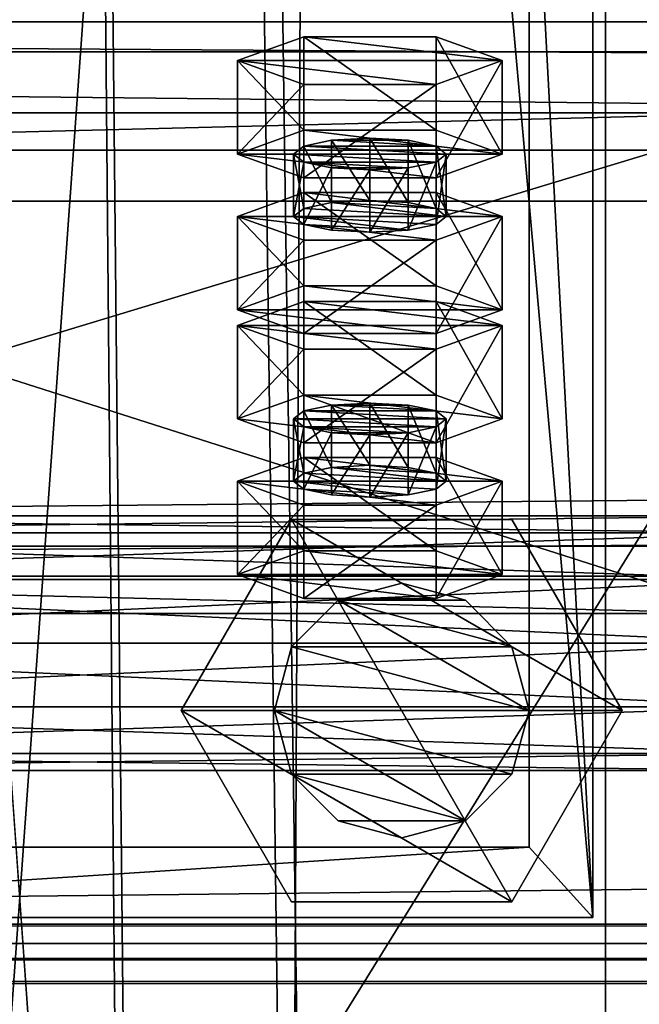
# Model space of a CAD drawing. Header units: millimetres. Extents: x -333 to 67333, y -930 to 39730.
# Tile 582 of 656: x 0 to 49, y 23592 to 23669. Entities that reach past the tile are written whole.
import ezdxf

# ---------------------------------------------------------------- set-up
doc = ezdxf.new("R2010")
doc.units = ezdxf.units.MM
for name, color, linetype in [('13', 7, 'Continuous'), ('4', 7, 'Continuous'), ('5', 7, 'Continuous'), ('6', 7, 'Continuous'), ('7', 7, 'Continuous'), ('95', 7, 'Continuous'), ('99', 7, 'Continuous')]:
    doc.layers.add(name, color=color, linetype=linetype)

msp = doc.modelspace()

# ---------------------------------------------------------------- meshes
at = {"layer": '13', "color": 30}
mesh = msp.add_polyface(dxfattribs=at)
corners = [(-330.01, 23596.403, 6663.84), (-330.01, 23668.786, 6648.455), (6099.99, 23668.786, 6648.455), (6099.99, 23596.403, 6663.84), (-330.01, 23627.621, 6454.781), (6099.99, 23627.621, 6454.781), (-330.01, 23688.266, 6441.891), (6099.99, 23688.266, 6441.891), (-330.01, 23690.969, 6454.607), (6099.99, 23690.969, 6454.607), (-330.01, 23692.925, 6454.191), (6099.99, 23692.925, 6454.191), (-330.01, 23689.806, 6439.519), (6099.99, 23689.806, 6439.519), (-330.01, 23625.248, 6453.241), (6099.99, 23625.248, 6453.241), (-330.01, 23666.414, 6646.914), (6099.99, 23666.414, 6646.914), (-330.01, 23597.943, 6661.468), (6099.99, 23597.943, 6661.468), (-330.01, 23595.24, 6648.752), (6099.99, 23595.24, 6648.752), (-330.01, 23593.284, 6649.168), (6099.99, 23593.284, 6649.168)]
mesh.append_faces([[corners[k] for k in face] for face in [(0, 2, 3, 3), (1, 5, 2, 2), (4, 7, 5, 5), (6, 9, 7, 7), (8, 11, 9, 9), (10, 13, 11, 11), (12, 15, 13, 13), (14, 17, 15, 15), (16, 19, 17, 17), (18, 21, 19, 19), (20, 23, 21, 21), (22, 3, 23, 23), (20, 0, 22, 22), (8, 12, 10, 10), (13, 9, 11, 11), (3, 21, 23, 23)]], dxfattribs={"vtx0": -1, "color": 30})
mesh.append_faces([[corners[k] for k in face] for face in [(1, 16, 4, 4), (16, 0, 18, 18), (18, 0, 20, 20), (12, 6, 14, 14), (14, 4, 16, 16), (2, 19, 3, 3), (19, 2, 17, 17), (17, 2, 15, 15), (15, 5, 13, 13), (21, 3, 19, 19)]], dxfattribs={"vtx0": -1, "vtx1": -1, "color": 30})
mesh.append_faces([[corners[k] for k in face] for face in [(16, 1, 0, 0), (12, 8, 6, 6), (14, 6, 4, 4), (15, 2, 5, 5), (13, 5, 7, 7), (13, 7, 9, 9)]], dxfattribs={"vtx0": -1, "vtx2": -1, "vtx3": -1, "color": 30})
mesh.append_faces([[corners[k] for k in face] for face in [(0, 1, 2, 2), (1, 4, 5, 5), (4, 6, 7, 7), (6, 8, 9, 9), (8, 10, 11, 11), (10, 12, 13, 13), (12, 14, 15, 15), (14, 16, 17, 17), (16, 18, 19, 19), (18, 20, 21, 21), (20, 22, 23, 23), (22, 0, 3, 3)]], dxfattribs={"vtx2": -1, "vtx3": -1, "color": 30})
at = {"layer": '4', "color": 171}
mesh = msp.add_polyface(dxfattribs=at)
corners = [(-40, 24686.672, 5199.431), (40, 24686.672, 5199.431), (40, 23692.341, 3080), (-40, 23692.341, 3080), (40, 24614.247, 5233.409), (40, 23603.974, 3080), (-40, 24614.247, 5233.409), (-40, 23603.974, 3080), (-45, 24691.199, 5197.307), (-45, 24609.72, 5235.533), (-45, 23598.451, 3080), (-45, 23697.864, 3080), (45, 24609.72, 5235.533), (45, 23598.451, 3080), (45, 24691.199, 5197.307), (45, 23697.864, 3080)]
mesh.append_faces([[corners[k] for k in face] for face in [(0, 2, 3, 3), (1, 5, 2, 2), (4, 7, 5, 5), (6, 3, 7, 7), (8, 10, 11, 11), (9, 13, 10, 10), (12, 15, 13, 13), (14, 11, 15, 15)]], dxfattribs={"vtx0": -1, "color": 171})
mesh.append_faces([[corners[k] for k in face] for face in [(9, 6, 12, 12), (6, 8, 0, 0), (0, 8, 1, 1), (12, 4, 14, 14), (4, 12, 6, 6), (14, 1, 8, 8), (11, 3, 15, 15), (3, 10, 7, 7), (7, 10, 5, 5), (15, 2, 13, 13), (2, 15, 3, 3), (13, 5, 10, 10)]], dxfattribs={"vtx0": -1, "vtx1": -1, "color": 171})
mesh.append_faces([[corners[k] for k in face] for face in [(6, 9, 8, 8), (14, 4, 1, 1), (3, 11, 10, 10), (13, 2, 5, 5)]], dxfattribs={"vtx0": -1, "vtx2": -1, "vtx3": -1, "color": 171})
mesh.append_faces([[corners[k] for k in face] for face in [(0, 1, 2, 2), (1, 4, 5, 5), (4, 6, 7, 7), (6, 0, 3, 3), (8, 9, 10, 10), (9, 12, 13, 13), (12, 14, 15, 15), (14, 8, 11, 11)]], dxfattribs={"vtx2": -1, "vtx3": -1, "color": 171})
at = {"layer": '5', "color": 131}
mesh = msp.add_polyface(dxfattribs=at)
corners = [(-46, 29384.998, 2984), (46, 29384.998, 2984), (46, 19415.028, 2984), (-46, 19415.028, 2984), (46, 29384.998, 3076), (46, 19415.028, 3076), (-46, 29384.998, 3076), (-46, 19415.028, 3076), (-50, 29384.998, 2980), (-50, 29384.998, 3080), (-50, 19415.028, 3080), (-50, 19415.028, 2980), (50, 29384.998, 3080), (50, 19415.028, 3080), (50, 29384.998, 2980), (50, 19415.028, 2980)]
mesh.append_faces([[corners[k] for k in face] for face in [(0, 2, 3, 3), (1, 5, 2, 2), (4, 7, 5, 5), (6, 3, 7, 7), (8, 10, 11, 11), (9, 13, 10, 10), (12, 15, 13, 13), (14, 11, 15, 15)]], dxfattribs={"vtx0": -1, "color": 131})
mesh.append_faces([[corners[k] for k in face] for face in [(9, 6, 12, 12), (6, 8, 0, 0), (0, 8, 1, 1), (12, 4, 14, 14), (4, 12, 6, 6), (14, 1, 8, 8), (11, 3, 15, 15), (3, 10, 7, 7), (7, 10, 5, 5), (15, 2, 13, 13), (2, 15, 3, 3), (13, 5, 10, 10)]], dxfattribs={"vtx0": -1, "vtx1": -1, "color": 131})
mesh.append_faces([[corners[k] for k in face] for face in [(6, 9, 8, 8), (14, 4, 1, 1), (3, 11, 10, 10), (13, 2, 5, 5)]], dxfattribs={"vtx0": -1, "vtx2": -1, "vtx3": -1, "color": 131})
mesh.append_faces([[corners[k] for k in face] for face in [(0, 1, 2, 2), (1, 4, 5, 5), (4, 6, 7, 7), (6, 0, 3, 3), (8, 9, 10, 10), (9, 12, 13, 13), (12, 14, 15, 15), (14, 8, 11, 11)]], dxfattribs={"vtx2": -1, "vtx3": -1, "color": 131})
at = {"layer": '6', "color": 2}
mesh = msp.add_polyface(dxfattribs=at)
corners = [(-80, 19419.855, 7183.527), (80, 19419.855, 7183.527), (80, 30845.058, 4755.103), (-80, 30845.058, 4755.103), (-80, 19419.855, 7347.101), (-80, 30878.321, 4911.608), (80, 19419.855, 7347.101), (80, 30878.321, 4911.608), (75, 30846.097, 4759.994), (-75, 30846.097, 4759.994), (-75, 30877.281, 4906.717), (75, 30877.281, 4906.717), (-75, 19419.855, 7341.99), (75, 19419.855, 7341.99), (-75, 19419.855, 7188.639), (75, 19419.855, 7188.639)]
mesh.append_faces([[corners[k] for k in face] for face in [(0, 2, 3, 3), (4, 3, 5, 5), (6, 5, 7, 7), (1, 7, 2, 2), (12, 11, 10, 10), (14, 10, 9, 9), (15, 9, 8, 8), (13, 8, 11, 11)]], dxfattribs={"vtx0": -1, "color": 2})
mesh.append_faces([[corners[k] for k in face] for face in [(2, 8, 3, 3), (8, 7, 11, 11), (11, 7, 10, 10), (3, 9, 5, 5), (9, 3, 8, 8), (5, 10, 7, 7), (4, 12, 0, 0), (12, 6, 13, 13), (13, 6, 15, 15), (0, 14, 1, 1), (14, 0, 12, 12), (1, 15, 6, 6)]], dxfattribs={"vtx0": -1, "vtx1": -1, "color": 2})
mesh.append_faces([[corners[k] for k in face] for face in [(8, 2, 7, 7), (5, 9, 10, 10), (12, 4, 6, 6), (1, 14, 15, 15)]], dxfattribs={"vtx0": -1, "vtx2": -1, "vtx3": -1, "color": 2})
mesh.append_faces([[corners[k] for k in face] for face in [(0, 1, 2, 2), (4, 0, 3, 3), (6, 4, 5, 5), (1, 6, 7, 7), (12, 13, 11, 11), (14, 12, 10, 10), (15, 14, 9, 9), (13, 15, 8, 8)]], dxfattribs={"vtx2": -1, "vtx3": -1, "color": 2})
at = {"layer": '7', "color": 6}
mesh = msp.add_polyface(dxfattribs=at)
corners = [(60, 23661.632, 6624.417), (-60, 23661.632, 6624.417), (-60, 23625.248, 6453.239), (60, 23625.248, 6453.239), (-60, 23602.943, 6636.891), (-60, 23566.559, 6465.714), (-57, 23602.943, 6636.891), (-57, 23566.559, 6465.714), (-57, 23658.697, 6625.041), (-57, 23622.314, 6453.863), (57, 23658.697, 6625.041), (57, 23622.314, 6453.863), (57, 23602.943, 6636.891), (57, 23566.559, 6465.714), (60, 23602.943, 6636.891), (60, 23566.559, 6465.714)]
mesh.append_faces([[corners[k] for k in face] for face in [(0, 2, 3, 3), (1, 5, 2, 2), (4, 7, 5, 5), (6, 9, 7, 7), (8, 11, 9, 9), (10, 13, 11, 11), (12, 15, 13, 13), (14, 3, 15, 15), (12, 0, 14, 14), (7, 2, 5, 5)]], dxfattribs={"vtx0": -1, "color": 6})
mesh.append_faces([[corners[k] for k in face] for face in [(1, 8, 4, 4), (8, 0, 10, 10), (10, 0, 12, 12), (3, 11, 15, 15), (11, 2, 9, 9), (9, 2, 7, 7)]], dxfattribs={"vtx0": -1, "vtx1": -1, "color": 6})
mesh.append_faces([[corners[k] for k in face] for face in [(8, 1, 0, 0), (11, 3, 2, 2)]], dxfattribs={"vtx0": -1, "vtx2": -1, "vtx3": -1, "color": 6})
mesh.append_faces([[corners[k] for k in face] for face in [(6, 4, 8, 8), (13, 15, 11, 11)]], dxfattribs={"vtx1": -1, "color": 6})
mesh.append_faces([[corners[k] for k in face] for face in [(0, 1, 2, 2), (1, 4, 5, 5), (4, 6, 7, 7), (6, 8, 9, 9), (8, 10, 11, 11), (10, 12, 13, 13), (12, 14, 15, 15), (14, 0, 3, 3)]], dxfattribs={"vtx2": -1, "vtx3": -1, "color": 6})
at = {"layer": '95', "color": 20}
mesh = msp.add_polyface(dxfattribs=at)
corners = [(33.5, 23658.391, 6599.547), (32.696, 23657.767, 6596.613), (32.696, 23652.876, 6597.652), (22.304, 23657.767, 6596.613), (21.5, 23658.391, 6599.547), (21.5, 23653.5, 6600.587), (22.304, 23659.014, 6602.482), (22.304, 23654.124, 6603.521), (24.5, 23659.471, 6604.63), (24.5, 23654.58, 6605.67), (27.5, 23659.638, 6605.416), (27.5, 23654.747, 6606.456), (30.5, 23659.471, 6604.63), (30.5, 23654.58, 6605.67), (32.696, 23659.014, 6602.482), (32.696, 23654.124, 6603.521), (33.5, 23653.5, 6600.587), (30.5, 23657.31, 6594.465), (24.5, 23657.31, 6594.465), (27.5, 23657.143, 6593.679), (37.892, 23665.727, 6597.988), (32.696, 23663.856, 6589.185), (32.696, 23656.519, 6590.744), (37.892, 23658.391, 6599.547), (22.304, 23663.856, 6589.185), (22.304, 23656.519, 6590.744), (17.108, 23665.727, 6597.988), (17.108, 23658.391, 6599.547), (22.304, 23667.598, 6606.791), (22.304, 23660.262, 6608.351), (32.696, 23667.598, 6606.791), (32.696, 23660.262, 6608.351)]
mesh.append_faces([[corners[k] for k in face] for face in [(6, 9, 7, 7), (8, 11, 9, 9), (10, 13, 11, 11), (12, 15, 13, 13), (17, 18, 19, 19), (8, 12, 10, 10), (20, 22, 23, 23), (21, 25, 22, 22), (24, 27, 25, 25), (26, 29, 27, 27), (28, 31, 29, 29), (30, 23, 31, 31), (21, 26, 24, 24), (28, 20, 30, 30), (23, 29, 31, 31), (27, 22, 25, 25)]], dxfattribs={"vtx0": -1, "color": 20})
mesh.append_faces([[corners[k] for k in face] for face in [(18, 17, 3, 3), (3, 1, 4, 4), (4, 0, 6, 6), (6, 14, 8, 8), (26, 20, 28, 28), (29, 23, 27, 27)]], dxfattribs={"vtx0": -1, "vtx1": -1, "color": 20})
mesh.append_faces([[corners[k] for k in face] for face in [(3, 17, 1, 1), (4, 1, 0, 0), (6, 0, 14, 14), (8, 14, 12, 12), (26, 21, 20, 20), (27, 23, 22, 22)]], dxfattribs={"vtx0": -1, "vtx2": -1, "vtx3": -1, "color": 20})
mesh.append_faces([[corners[k] for k in face] for face in [(0, 1, 2, 2), (3, 4, 5, 5), (4, 6, 7, 7), (6, 8, 9, 9), (8, 10, 11, 11), (10, 12, 13, 13), (12, 14, 15, 15), (14, 0, 16, 16), (20, 21, 22, 22), (21, 24, 25, 25), (24, 26, 27, 27), (26, 28, 29, 29), (28, 30, 31, 31), (30, 20, 23, 23)]], dxfattribs={"vtx2": -1, "vtx3": -1, "color": 20})
mesh = msp.add_polyface(dxfattribs=at)
corners = [(33.5, 23658.391, 6599.547), (32.696, 23652.876, 6597.652), (33.5, 23653.5, 6600.587), (32.696, 23657.767, 6596.613), (30.5, 23657.31, 6594.465), (30.5, 23652.419, 6595.504), (27.5, 23657.143, 6593.679), (27.5, 23652.252, 6594.718), (24.5, 23657.31, 6594.465), (24.5, 23652.419, 6595.504), (22.304, 23657.767, 6596.613), (22.304, 23652.876, 6597.652), (21.5, 23653.5, 6600.587), (21.5, 23658.391, 6599.547), (22.304, 23654.124, 6603.521), (32.696, 23659.014, 6602.482), (32.696, 23654.124, 6603.521), (27.5, 23654.747, 6606.456), (30.5, 23654.58, 6605.67), (24.5, 23654.58, 6605.67), (37.892, 23653.5, 6600.587), (32.696, 23651.629, 6591.784), (32.696, 23644.293, 6593.343), (37.892, 23646.164, 6602.146), (22.304, 23651.629, 6591.784), (22.304, 23644.293, 6593.343), (17.108, 23653.5, 6600.587), (17.108, 23646.164, 6602.146), (22.304, 23655.371, 6609.39), (22.304, 23648.035, 6610.95), (32.696, 23655.371, 6609.39), (32.696, 23648.035, 6610.95), (17.108, 23644.936, 6500.173), (37.892, 23644.936, 6500.173), (22.304, 23646.807, 6508.977), (32.696, 23646.807, 6508.977)]
mesh.append_faces([[corners[k] for k in face] for face in [(0, 1, 2, 2), (3, 5, 1, 1), (4, 7, 5, 5), (6, 9, 7, 7), (8, 11, 9, 9), (10, 12, 11, 11), (13, 14, 12, 12), (15, 2, 16, 16), (16, 17, 18, 18), (11, 7, 9, 9), (20, 22, 23, 23), (21, 25, 22, 22), (24, 27, 25, 25), (26, 29, 27, 27), (28, 31, 29, 29), (30, 23, 31, 31), (21, 26, 24, 24), (28, 20, 30, 30), (23, 29, 31, 31), (34, 33, 35, 35)]], dxfattribs={"vtx0": -1, "color": 20})
mesh.append_faces([[corners[k] for k in face] for face in [(17, 16, 19, 19), (19, 2, 14, 14), (14, 2, 12, 12), (12, 5, 11, 11), (26, 20, 28, 28), (29, 23, 27, 27), (32, 33, 34, 34)]], dxfattribs={"vtx0": -1, "vtx1": -1, "color": 20})
mesh.append_faces([[corners[k] for k in face] for face in [(19, 16, 2, 2), (12, 2, 1, 1), (12, 1, 5, 5), (11, 5, 7, 7), (26, 21, 20, 20)]], dxfattribs={"vtx0": -1, "vtx2": -1, "vtx3": -1, "color": 20})
mesh.append_faces([[corners[k] for k in face] for face in [(3, 4, 5, 5), (4, 6, 7, 7), (6, 8, 9, 9), (8, 10, 11, 11), (20, 21, 22, 22), (21, 24, 25, 25), (24, 26, 27, 27), (26, 28, 29, 29), (28, 30, 31, 31), (30, 20, 23, 23)]], dxfattribs={"vtx2": -1, "vtx3": -1, "color": 20})
mesh = msp.add_polyface(dxfattribs=at)
corners = [(17.108, 23646.164, 6602.146), (37.892, 23646.164, 6602.146), (32.696, 23644.293, 6593.343), (22.304, 23644.293, 6593.343), (33.5, 23637.6, 6501.733), (32.696, 23636.976, 6498.798), (32.696, 23632.086, 6499.838), (22.304, 23636.976, 6498.798), (21.5, 23637.6, 6501.733), (21.5, 23632.709, 6502.772), (22.304, 23638.224, 6504.667), (22.304, 23633.333, 6505.706), (24.5, 23638.68, 6506.815), (24.5, 23633.79, 6507.855), (27.5, 23638.847, 6507.601), (27.5, 23633.957, 6508.641), (30.5, 23638.68, 6506.815), (30.5, 23633.79, 6507.855), (32.696, 23638.224, 6504.667), (32.696, 23633.333, 6505.706), (33.5, 23632.709, 6502.772), (30.5, 23636.52, 6496.65), (24.5, 23636.52, 6496.65), (27.5, 23636.353, 6495.864), (37.892, 23644.936, 6500.173), (32.696, 23643.065, 6491.37), (32.696, 23635.729, 6492.929), (37.892, 23637.6, 6501.733), (22.304, 23643.065, 6491.37), (22.304, 23635.729, 6492.929), (17.108, 23644.936, 6500.173), (17.108, 23637.6, 6501.733), (22.304, 23646.807, 6508.977), (22.304, 23639.471, 6510.536), (32.696, 23646.807, 6508.977), (32.696, 23639.471, 6510.536)]
mesh.append_faces([[corners[k] for k in face] for face in [(0, 2, 3, 3), (10, 13, 11, 11), (12, 15, 13, 13), (14, 17, 15, 15), (16, 19, 17, 17), (21, 22, 23, 23), (12, 16, 14, 14), (24, 26, 27, 27), (25, 29, 26, 26), (28, 31, 29, 29), (30, 33, 31, 31), (32, 35, 33, 33), (34, 27, 35, 35), (25, 30, 28, 28), (27, 33, 35, 35), (31, 26, 29, 29)]], dxfattribs={"vtx0": -1, "color": 20})
mesh.append_faces([[corners[k] for k in face] for face in [(22, 21, 7, 7), (7, 5, 8, 8), (8, 4, 10, 10), (10, 18, 12, 12), (33, 26, 31, 31)]], dxfattribs={"vtx0": -1, "vtx1": -1, "color": 20})
mesh.append_faces([[corners[k] for k in face] for face in [(0, 1, 2, 2), (7, 21, 5, 5), (8, 5, 4, 4), (10, 4, 18, 18), (12, 18, 16, 16), (30, 25, 24, 24), (33, 27, 26, 26)]], dxfattribs={"vtx0": -1, "vtx2": -1, "vtx3": -1, "color": 20})
mesh.append_faces([[corners[k] for k in face] for face in [(4, 5, 6, 6), (7, 8, 9, 9), (8, 10, 11, 11), (10, 12, 13, 13), (12, 14, 15, 15), (14, 16, 17, 17), (16, 18, 19, 19), (18, 4, 20, 20), (24, 25, 26, 26), (25, 28, 29, 29), (28, 30, 31, 31), (30, 32, 33, 33), (32, 34, 35, 35), (34, 24, 27, 27)]], dxfattribs={"vtx2": -1, "vtx3": -1, "color": 20})
mesh = msp.add_polyface(dxfattribs=at)
corners = [(33.5, 23637.6, 6501.733), (32.696, 23632.086, 6499.838), (33.5, 23632.709, 6502.772), (32.696, 23636.976, 6498.798), (30.5, 23636.52, 6496.65), (30.5, 23631.629, 6497.689), (27.5, 23636.353, 6495.864), (27.5, 23631.462, 6496.903), (24.5, 23636.52, 6496.65), (24.5, 23631.629, 6497.689), (22.304, 23636.976, 6498.798), (22.304, 23632.086, 6499.838), (21.5, 23632.709, 6502.772), (21.5, 23637.6, 6501.733), (22.304, 23633.333, 6505.706), (32.696, 23638.224, 6504.667), (32.696, 23633.333, 6505.706), (27.5, 23633.957, 6508.641), (30.5, 23633.79, 6507.855), (24.5, 23633.79, 6507.855), (37.892, 23632.709, 6502.772), (32.696, 23630.838, 6493.969), (32.696, 23623.502, 6495.528), (37.892, 23625.373, 6504.331), (22.304, 23630.838, 6493.969), (22.304, 23623.502, 6495.528), (17.108, 23632.709, 6502.772), (17.108, 23625.373, 6504.331), (22.304, 23634.58, 6511.575), (22.304, 23627.244, 6513.135), (32.696, 23634.58, 6511.575), (32.696, 23627.244, 6513.135)]
mesh.append_faces([[corners[k] for k in face] for face in [(0, 1, 2, 2), (3, 5, 1, 1), (4, 7, 5, 5), (6, 9, 7, 7), (8, 11, 9, 9), (10, 12, 11, 11), (13, 14, 12, 12), (15, 2, 16, 16), (16, 17, 18, 18), (11, 7, 9, 9), (20, 22, 23, 23), (21, 25, 22, 22), (24, 27, 25, 25), (26, 29, 27, 27), (28, 31, 29, 29), (30, 23, 31, 31), (21, 26, 24, 24), (28, 20, 30, 30), (23, 29, 31, 31), (27, 22, 25, 25)]], dxfattribs={"vtx0": -1, "color": 20})
mesh.append_faces([[corners[k] for k in face] for face in [(17, 16, 19, 19), (19, 2, 14, 14), (14, 2, 12, 12), (12, 5, 11, 11), (26, 20, 28, 28), (29, 23, 27, 27)]], dxfattribs={"vtx0": -1, "vtx1": -1, "color": 20})
mesh.append_faces([[corners[k] for k in face] for face in [(19, 16, 2, 2), (12, 2, 1, 1), (12, 1, 5, 5), (11, 5, 7, 7), (26, 21, 20, 20), (27, 23, 22, 22)]], dxfattribs={"vtx0": -1, "vtx2": -1, "vtx3": -1, "color": 20})
mesh.append_faces([[corners[k] for k in face] for face in [(3, 4, 5, 5), (4, 6, 7, 7), (6, 8, 9, 9), (8, 10, 11, 11), (20, 21, 22, 22), (21, 24, 25, 25), (24, 26, 27, 27), (26, 28, 29, 29), (28, 30, 31, 31), (30, 20, 23, 23)]], dxfattribs={"vtx2": -1, "vtx3": -1, "color": 20})
at = {"layer": '95', "color": 7}
mesh = msp.add_polyface(dxfattribs=at)
corners = [(60, 23610, 3020), (60, 23611.34, 3015), (-50, 23611.34, 3015), (-50, 23610, 3020), (60, 23615, 3011.34), (-50, 23615, 3011.34), (60, 23620, 3010), (-50, 23620, 3010), (60, 23625, 3011.34), (-50, 23625, 3011.34), (60, 23628.66, 3015), (-50, 23628.66, 3015), (60, 23630, 3020), (-50, 23630, 3020), (60, 23628.66, 3025), (-50, 23628.66, 3025), (60, 23625, 3028.66), (-50, 23625, 3028.66), (60, 23620, 3030), (-50, 23620, 3030), (60, 23615, 3028.66), (-50, 23615, 3028.66), (60, 23611.34, 3025), (-50, 23611.34, 3025), (-50, 23602.679, 3020), (-50, 23611.34, 3005), (-62.5, 23611.34, 3005), (-62.5, 23602.679, 3020), (-50, 23628.66, 3005), (-62.5, 23628.66, 3005), (-50, 23637.321, 3020), (-62.5, 23637.321, 3020), (-50, 23628.66, 3035), (-62.5, 23628.66, 3035), (-50, 23611.34, 3035), (-62.5, 23611.34, 3035), (72.5, 23602.679, 3020), (72.5, 23611.34, 3005), (60, 23611.34, 3005), (60, 23602.679, 3020), (72.5, 23628.66, 3005), (60, 23628.66, 3005), (72.5, 23637.321, 3020), (60, 23637.321, 3020), (72.5, 23628.66, 3035), (60, 23628.66, 3035), (72.5, 23611.34, 3035), (60, 23611.34, 3035), (60, 23470, 3020), (60, 23471.34, 3015), (-50, 23471.34, 3015), (-50, 23470, 3020), (60, 23475, 3011.34), (-50, 23475, 3011.34), (60, 23480, 3010), (-50, 23480, 3010), (60, 23485, 3011.34), (-50, 23485, 3011.34), (60, 23488.66, 3015), (-50, 23488.66, 3015), (60, 23490, 3020), (-50, 23490, 3020), (60, 23488.66, 3025), (-50, 23488.66, 3025), (60, 23485, 3028.66), (-50, 23485, 3028.66), (60, 23480, 3030), (-50, 23480, 3030), (60, 23475, 3028.66), (-50, 23475, 3028.66), (60, 23471.34, 3025), (-50, 23471.34, 3025), (-50, 23462.679, 3020), (-50, 23471.34, 3005), (-62.5, 23471.34, 3005), (-62.5, 23462.679, 3020), (-50, 23488.66, 3005), (-62.5, 23488.66, 3005), (-50, 23497.321, 3020), (-62.5, 23497.321, 3020), (-50, 23488.66, 3035), (-62.5, 23488.66, 3035), (-50, 23471.34, 3035), (-62.5, 23471.34, 3035), (72.5, 23462.679, 3020), (72.5, 23471.34, 3005), (60, 23471.34, 3005), (60, 23462.679, 3020), (72.5, 23488.66, 3005), (60, 23488.66, 3005), (72.5, 23497.321, 3020), (60, 23497.321, 3020), (72.5, 23488.66, 3035), (60, 23488.66, 3035), (72.5, 23471.34, 3035), (60, 23471.34, 3035)]
mesh.append_faces([[corners[k] for k in face] for face in [(0, 2, 3, 3), (1, 5, 2, 2), (4, 7, 5, 5), (6, 9, 7, 7), (8, 11, 9, 9), (10, 13, 11, 11), (12, 15, 13, 13), (14, 17, 15, 15), (16, 19, 17, 17), (18, 21, 19, 19), (20, 23, 21, 21), (22, 3, 23, 23), (6, 10, 8, 8), (18, 22, 20, 20), (23, 19, 21, 21), (11, 7, 9, 9), (24, 26, 27, 27), (25, 29, 26, 26), (28, 31, 29, 29), (30, 33, 31, 31), (32, 35, 33, 33), (34, 27, 35, 35), (25, 30, 28, 28), (32, 24, 34, 34), (27, 33, 35, 35), (31, 26, 29, 29), (36, 38, 39, 39), (37, 41, 38, 38), (40, 43, 41, 41), (42, 45, 43, 43), (44, 47, 45, 45), (46, 39, 47, 47), (37, 42, 40, 40), (44, 36, 46, 46), (39, 45, 47, 47), (43, 38, 41, 41), (48, 50, 51, 51), (49, 53, 50, 50), (52, 55, 53, 53), (54, 57, 55, 55), (56, 59, 57, 57), (58, 61, 59, 59), (60, 63, 61, 61), (62, 65, 63, 63), (64, 67, 65, 65), (66, 69, 67, 67), (68, 71, 69, 69), (70, 51, 71, 71), (52, 56, 54, 54), (64, 68, 66, 66), (71, 67, 69, 69), (59, 55, 57, 57), (72, 74, 75, 75), (73, 77, 74, 74), (76, 79, 77, 77), (78, 81, 79, 79), (80, 83, 81, 81), (82, 75, 83, 83), (73, 78, 76, 76), (80, 72, 82, 82), (75, 81, 83, 83), (79, 74, 77, 77), (84, 86, 87, 87), (85, 89, 86, 86), (88, 91, 89, 89), (90, 93, 91, 91), (92, 95, 93, 93), (94, 87, 95, 95), (85, 90, 88, 88), (92, 84, 94, 94), (87, 93, 95, 95), (91, 86, 89, 89)]], dxfattribs={"vtx0": -1, "color": 7})
mesh.append_faces([[corners[k] for k in face] for face in [(10, 1, 12, 12), (12, 0, 14, 14), (14, 22, 16, 16), (16, 22, 18, 18), (19, 23, 17, 17), (17, 3, 15, 15), (15, 2, 13, 13), (13, 5, 11, 11), (30, 24, 32, 32), (33, 26, 31, 31), (42, 36, 44, 44), (45, 38, 43, 43), (56, 52, 58, 58), (58, 52, 60, 60), (60, 48, 62, 62), (62, 70, 64, 64), (67, 71, 65, 65), (65, 71, 63, 63), (63, 50, 61, 61), (61, 53, 59, 59), (78, 72, 80, 80), (81, 74, 79, 79), (90, 84, 92, 92), (93, 86, 91, 91)]], dxfattribs={"vtx0": -1, "vtx1": -1, "color": 7})
mesh.append_faces([[corners[k] for k in face] for face in [(10, 6, 4, 4), (10, 4, 1, 1), (12, 1, 0, 0), (14, 0, 22, 22), (17, 23, 3, 3), (15, 3, 2, 2), (13, 2, 5, 5), (11, 5, 7, 7), (30, 25, 24, 24), (33, 27, 26, 26), (42, 37, 36, 36), (45, 39, 38, 38), (60, 52, 49, 49), (60, 49, 48, 48), (62, 48, 70, 70), (64, 70, 68, 68), (63, 71, 51, 51), (63, 51, 50, 50), (61, 50, 53, 53), (59, 53, 55, 55), (78, 73, 72, 72), (81, 75, 74, 74), (90, 85, 84, 84), (93, 87, 86, 86)]], dxfattribs={"vtx0": -1, "vtx2": -1, "vtx3": -1, "color": 7})
mesh.append_faces([[corners[k] for k in face] for face in [(0, 1, 2, 2), (1, 4, 5, 5), (4, 6, 7, 7), (6, 8, 9, 9), (8, 10, 11, 11), (10, 12, 13, 13), (12, 14, 15, 15), (14, 16, 17, 17), (16, 18, 19, 19), (18, 20, 21, 21), (20, 22, 23, 23), (22, 0, 3, 3), (24, 25, 26, 26), (25, 28, 29, 29), (28, 30, 31, 31), (30, 32, 33, 33), (32, 34, 35, 35), (34, 24, 27, 27), (36, 37, 38, 38), (37, 40, 41, 41), (40, 42, 43, 43), (42, 44, 45, 45), (44, 46, 47, 47), (46, 36, 39, 39), (48, 49, 50, 50), (49, 52, 53, 53), (52, 54, 55, 55), (54, 56, 57, 57), (56, 58, 59, 59), (58, 60, 61, 61), (60, 62, 63, 63), (62, 64, 65, 65), (64, 66, 67, 67), (66, 68, 69, 69), (68, 70, 71, 71), (70, 48, 51, 51), (72, 73, 74, 74), (73, 76, 77, 77), (76, 78, 79, 79), (78, 80, 81, 81), (80, 82, 83, 83), (82, 72, 75, 75), (84, 85, 86, 86), (85, 88, 89, 89), (88, 90, 91, 91), (90, 92, 93, 93), (92, 94, 95, 95), (94, 84, 87, 87)]], dxfattribs={"vtx2": -1, "vtx3": -1, "color": 7})
mesh = msp.add_polyface(dxfattribs=at)
corners = [(20, 23614.7, 4337.78), (21.34, 23619.7, 4337.78), (21.34, 23619.7, 4357.78), (20, 23614.7, 4357.78), (25, 23623.36, 4337.78), (25, 23623.36, 4357.78), (30, 23624.7, 4337.78), (30, 23624.7, 4357.78), (30, 23604.7, 4337.78), (25, 23606.04, 4337.78), (25, 23606.04, 4357.78), (30, 23604.7, 4357.78), (21.34, 23609.7, 4337.78), (21.34, 23609.7, 4357.78), (35, 23623.36, 4337.78), (38.66, 23619.7, 4337.78), (40, 23614.7, 4337.78), (38.66, 23609.7, 4337.78), (35, 23606.04, 4337.78), (35, 23606.04, 4357.78), (40, 23614.7, 4357.78), (12.679, 23614.7, 4357.78), (21.34, 23629.7, 4357.78), (21.34, 23629.7, 4370.28), (12.679, 23614.7, 4370.28), (38.66, 23629.7, 4370.28), (38.66, 23599.7, 4357.78), (21.34, 23599.7, 4357.78), (21.34, 23599.7, 4370.28), (47.321, 23614.7, 4357.78), (38.66, 23599.7, 4370.28), (12.679, 23614.7, 4325.28), (21.34, 23629.7, 4325.28), (21.34, 23629.7, 4337.78), (12.679, 23614.7, 4337.78), (38.66, 23629.7, 4337.78), (38.66, 23599.7, 4325.28), (21.34, 23599.7, 4325.28), (21.34, 23599.7, 4337.78), (47.321, 23614.7, 4325.28), (38.66, 23599.7, 4337.78)]
mesh.append_faces([[corners[k] for k in face] for face in [(0, 2, 3, 3), (1, 5, 2, 2), (4, 7, 5, 5), (8, 10, 11, 11), (9, 13, 10, 10), (12, 3, 13, 13), (4, 14, 6, 6), (18, 9, 8, 8), (13, 11, 10, 10), (21, 23, 24, 24), (22, 25, 23, 23), (27, 24, 28, 28), (26, 21, 27, 27), (24, 30, 28, 28), (31, 33, 34, 34), (32, 35, 33, 33), (37, 34, 38, 38), (36, 31, 37, 37), (34, 40, 38, 38)]], dxfattribs={"vtx0": -1, "color": 7})
mesh.append_faces([[corners[k] for k in face] for face in [(15, 4, 1, 1), (16, 1, 0, 0), (17, 0, 12, 12), (18, 12, 9, 9), (19, 13, 3, 3), (20, 3, 2, 2), (20, 2, 5, 5), (29, 22, 21, 21), (30, 24, 23, 23), (39, 32, 31, 31), (40, 34, 33, 33)]], dxfattribs={"vtx0": -1, "vtx2": -1, "vtx3": -1, "color": 7})
mesh.append_faces([[corners[k] for k in face] for face in [(0, 1, 2, 2), (1, 4, 5, 5), (4, 6, 7, 7), (8, 9, 10, 10), (9, 12, 13, 13), (12, 0, 3, 3), (21, 22, 23, 23), (26, 27, 28, 28), (27, 21, 24, 24), (31, 32, 33, 33), (36, 37, 38, 38), (37, 31, 34, 34)]], dxfattribs={"vtx2": -1, "vtx3": -1, "color": 7})
mesh = msp.add_polyface(dxfattribs=at)
corners = [(30, 23624.7, 4337.78), (35, 23623.36, 4337.78), (35, 23623.36, 4357.78), (30, 23624.7, 4357.78), (38.66, 23619.7, 4337.78), (38.66, 23619.7, 4357.78), (40, 23614.7, 4337.78), (40, 23614.7, 4357.78), (38.66, 23609.7, 4337.78), (38.66, 23609.7, 4357.78), (35, 23606.04, 4337.78), (35, 23606.04, 4357.78), (30, 23604.7, 4337.78), (30, 23604.7, 4357.78), (25, 23623.36, 4337.78), (21.34, 23619.7, 4337.78), (20, 23614.7, 4337.78), (21.34, 23609.7, 4337.78), (21.34, 23609.7, 4357.78), (20, 23614.7, 4357.78), (25, 23623.36, 4357.78), (21.34, 23629.7, 4357.78), (38.66, 23629.7, 4357.78), (38.66, 23629.7, 4370.28), (47.321, 23614.7, 4357.78), (47.321, 23614.7, 4370.28), (38.66, 23599.7, 4357.78), (38.66, 23599.7, 4370.28), (21.34, 23599.7, 4370.28), (12.679, 23614.7, 4357.78), (21.34, 23629.7, 4370.28), (21.34, 23629.7, 4325.28), (38.66, 23629.7, 4325.28), (38.66, 23629.7, 4337.78), (47.321, 23614.7, 4325.28), (47.321, 23614.7, 4337.78), (38.66, 23599.7, 4325.28), (38.66, 23599.7, 4337.78), (21.34, 23599.7, 4337.78), (12.679, 23614.7, 4325.28), (21.34, 23629.7, 4337.78)]
mesh.append_faces([[corners[k] for k in face] for face in [(0, 2, 3, 3), (1, 5, 2, 2), (4, 7, 5, 5), (6, 9, 7, 7), (8, 11, 9, 9), (10, 13, 11, 11), (2, 20, 3, 3), (22, 25, 23, 23), (24, 27, 25, 25), (26, 28, 27, 27), (21, 24, 22, 22), (25, 30, 23, 23), (32, 35, 33, 33), (34, 37, 35, 35), (36, 38, 37, 37), (31, 34, 32, 32), (35, 40, 33, 33)]], dxfattribs={"vtx0": -1, "color": 7})
mesh.append_faces([[corners[k] for k in face] for face in [(1, 14, 4, 4), (4, 15, 6, 6), (6, 16, 8, 8), (8, 17, 10, 10), (13, 18, 11, 11), (11, 19, 9, 9), (9, 19, 7, 7), (7, 20, 5, 5), (5, 20, 2, 2), (24, 29, 26, 26), (27, 30, 25, 25), (34, 39, 36, 36), (37, 40, 35, 35)]], dxfattribs={"vtx0": -1, "vtx1": -1, "color": 7})
mesh.append_faces([[corners[k] for k in face] for face in [(0, 1, 2, 2), (1, 4, 5, 5), (4, 6, 7, 7), (6, 8, 9, 9), (8, 10, 11, 11), (10, 12, 13, 13), (21, 22, 23, 23), (22, 24, 25, 25), (24, 26, 27, 27), (31, 32, 33, 33), (32, 34, 35, 35), (34, 36, 37, 37)]], dxfattribs={"vtx2": -1, "vtx3": -1, "color": 7})
at = {"layer": '99', "color": 7}
mesh = msp.add_polyface(dxfattribs=at)
corners = [(100, 1810.003, 1000), (-100, 1810.003, 1000), (-100, 4590.002, 1000), (100, 4590.002, 1000), (100, 1810.003, 2280), (-100, 1810.003, 2280), (100, 4590.002, 2280), (-100, 4590.002, 2280), (100, 0, 2950), (-100, 0, 2950), (-100, 38800, 2950), (100, 38800, 2950), (100, 38800, -700), (-100, 38800, -700), (-100, 0, -700), (100, 0, -700), (100, 36990.001, 2280), (-100, 36990.001, 2280), (-100, 34210.002, 2280), (100, 34210.002, 2280), (-100, 34210.002, 1000), (100, 34210.002, 1000), (-100, 36990.001, 1000), (100, 36990.001, 1000), (100, 19847.421, 2200), (-100, 19847.421, 2200), (-100, 18949.942, 2200), (100, 18949.942, 2200), (-100, 18949.942, 100), (100, 18949.942, 100), (-100, 19847.421, 100), (100, 19847.421, 100), (100, 30990.001, 2280), (-100, 30990.001, 2280), (-100, 28210.002, 2280), (100, 28210.002, 2280), (-100, 28210.002, 1000), (100, 28210.002, 1000), (-100, 30990.001, 1000), (100, 30990.001, 1000), (100, 24990.001, 2280), (-100, 24990.001, 2280), (-100, 22210.002, 2280), (100, 22210.002, 2280), (-100, 22210.002, 1000), (100, 22210.002, 1000), (-100, 24990.001, 1000), (100, 24990.001, 1000), (100, 16590.001, 2280), (-100, 16590.001, 2280), (-100, 13810.002, 2280), (100, 13810.002, 2280), (-100, 13810.002, 1000), (100, 13810.002, 1000), (-100, 16590.001, 1000), (100, 16590.001, 1000), (100, 10590.001, 1000), (100, 10590.001, 2280), (100, 7810.002, 2280), (100, 7810.002, 1000), (-100, 7810.002, 2280), (-100, 7810.002, 1000), (-100, 10590.001, 1000), (-100, 10590.001, 2280)]
mesh.append_faces([[corners[k] for k in face] for face in [(0, 2, 3, 3), (4, 1, 0, 0), (6, 5, 4, 4), (3, 7, 6, 6), (8, 10, 11, 11), (12, 10, 13, 13), (14, 12, 13, 13), (8, 14, 9, 9), (16, 18, 19, 19), (19, 20, 21, 21), (21, 22, 23, 23), (23, 17, 16, 16), (24, 26, 27, 27), (27, 28, 29, 29), (29, 30, 31, 31), (31, 25, 24, 24), (32, 34, 35, 35), (35, 36, 37, 37), (37, 38, 39, 39), (39, 33, 32, 32), (40, 42, 43, 43), (43, 44, 45, 45), (45, 46, 47, 47), (47, 41, 40, 40), (48, 50, 51, 51), (51, 52, 53, 53), (53, 54, 55, 55), (55, 49, 48, 48), (58, 61, 59, 59), (59, 62, 56, 56), (56, 63, 57, 57), (57, 60, 58, 58)]], dxfattribs={"vtx0": -1, "color": 7})
mesh.append_faces([[corners[k] for k in face] for face in [(29, 55, 27, 27), (55, 56, 53, 53), (27, 48, 24, 24), (15, 29, 12, 12), (0, 8, 4, 4), (4, 8, 6, 6), (58, 8, 57, 57), (51, 8, 48, 48), (43, 8, 40, 40), (35, 8, 32, 32), (19, 8, 16, 16), (12, 23, 11, 11), (31, 12, 29, 29), (23, 39, 21, 21), (11, 16, 8, 8), (32, 21, 39, 39), (21, 32, 19, 19), (40, 37, 47, 47), (37, 40, 35, 35), (24, 45, 31, 31), (45, 24, 43, 43), (57, 53, 56, 56), (53, 57, 51, 51), (6, 59, 3, 3), (59, 6, 58, 58), (42, 25, 44, 44), (25, 42, 26, 26), (44, 30, 46, 46), (36, 30, 38, 38), (20, 30, 22, 22), (9, 5, 10, 10), (5, 14, 1, 1), (1, 14, 2, 2), (61, 14, 62, 62), (52, 14, 54, 54), (28, 14, 30, 30), (10, 17, 13, 13), (17, 33, 18, 18), (13, 30, 14, 14), (38, 18, 33, 33), (18, 38, 20, 20), (46, 34, 41, 41), (34, 46, 36, 36), (26, 54, 28, 28), (62, 50, 63, 63), (50, 62, 52, 52), (2, 60, 7, 7), (60, 2, 61, 61)]], dxfattribs={"vtx0": -1, "vtx1": -1, "color": 7})
mesh.append_faces([[corners[k] for k in face] for face in [(55, 29, 0, 0), (55, 3, 59, 59), (29, 15, 0, 0), (6, 8, 58, 58), (57, 8, 51, 51), (48, 8, 43, 43), (40, 8, 35, 35), (32, 8, 19, 19), (23, 12, 31, 31), (23, 31, 45, 45), (23, 47, 37, 37), (43, 24, 48, 48), (46, 30, 36, 36), (38, 30, 20, 20), (2, 14, 61, 61), (62, 14, 52, 52), (54, 14, 28, 28), (17, 10, 5, 5), (17, 7, 60, 60), (17, 63, 50, 50), (17, 49, 42, 42), (17, 41, 34, 34), (13, 22, 30, 30), (49, 26, 42, 42)]], dxfattribs={"vtx0": -1, "vtx1": -1, "vtx2": -1, "vtx3": -1, "color": 7})
mesh.append_faces([[corners[k] for k in face] for face in [(55, 0, 3, 3), (55, 59, 56, 56), (27, 55, 48, 48), (0, 15, 8, 8), (23, 45, 47, 47), (23, 37, 39, 39), (11, 23, 16, 16), (44, 25, 30, 30), (5, 9, 14, 14), (17, 5, 7, 7), (17, 60, 63, 63), (17, 50, 49, 49), (17, 42, 41, 41), (17, 34, 33, 33), (13, 17, 22, 22), (26, 49, 54, 54)]], dxfattribs={"vtx0": -1, "vtx2": -1, "vtx3": -1, "color": 7})
mesh.append_faces([[corners[k] for k in face] for face in [(0, 1, 2, 2), (4, 5, 1, 1), (6, 7, 5, 5), (3, 2, 7, 7), (8, 9, 10, 10), (12, 11, 10, 10), (14, 15, 12, 12), (8, 15, 14, 14), (16, 17, 18, 18), (19, 18, 20, 20), (21, 20, 22, 22), (23, 22, 17, 17), (24, 25, 26, 26), (27, 26, 28, 28), (29, 28, 30, 30), (31, 30, 25, 25), (32, 33, 34, 34), (35, 34, 36, 36), (37, 36, 38, 38), (39, 38, 33, 33), (40, 41, 42, 42), (43, 42, 44, 44), (45, 44, 46, 46), (47, 46, 41, 41), (48, 49, 50, 50), (51, 50, 52, 52), (53, 52, 54, 54), (55, 54, 49, 49), (58, 60, 61, 61), (59, 61, 62, 62), (56, 62, 63, 63), (57, 63, 60, 60)]], dxfattribs={"vtx2": -1, "vtx3": -1, "color": 7})
mesh = msp.add_polyface(dxfattribs=at)
corners = [(65, 23444.7, 4347.78), (-65, 23444.7, 4347.78), (-65, 23654.7, 4347.78), (65, 23654.7, 4347.78), (-65, 23444.7, 4337.78), (-65, 23654.7, 4337.78), (65, 23444.7, 4337.78), (65, 23654.7, 4337.78)]
mesh.append_faces([[corners[k] for k in face] for face in [(0, 2, 3, 3), (1, 5, 2, 2), (4, 7, 5, 5), (6, 3, 7, 7), (1, 6, 4, 4), (3, 5, 7, 7)]], dxfattribs={"vtx0": -1, "color": 7})
mesh.append_faces([[corners[k] for k in face] for face in [(0, 1, 2, 2), (1, 4, 5, 5), (4, 6, 7, 7), (6, 0, 3, 3), (1, 0, 6, 6), (3, 2, 5, 5)]], dxfattribs={"vtx2": -1, "vtx3": -1, "color": 7})
mesh = msp.add_polyface(dxfattribs=at)
corners = [(65, 23444.7, 4357.78), (-65, 23444.7, 4357.78), (-65, 23654.7, 4357.78), (65, 23654.7, 4357.78), (-65, 23444.7, 4347.78), (-65, 23654.7, 4347.78), (65, 23444.7, 4347.78), (65, 23654.7, 4347.78)]
mesh.append_faces([[corners[k] for k in face] for face in [(0, 2, 3, 3), (1, 5, 2, 2), (4, 7, 5, 5), (6, 3, 7, 7), (1, 6, 4, 4), (3, 5, 7, 7)]], dxfattribs={"vtx0": -1, "color": 7})
mesh.append_faces([[corners[k] for k in face] for face in [(0, 1, 2, 2), (1, 4, 5, 5), (4, 6, 7, 7), (6, 0, 3, 3), (1, 0, 6, 6), (3, 2, 5, 5)]], dxfattribs={"vtx2": -1, "vtx3": -1, "color": 7})

doc.saveas('drawing.dxf')
